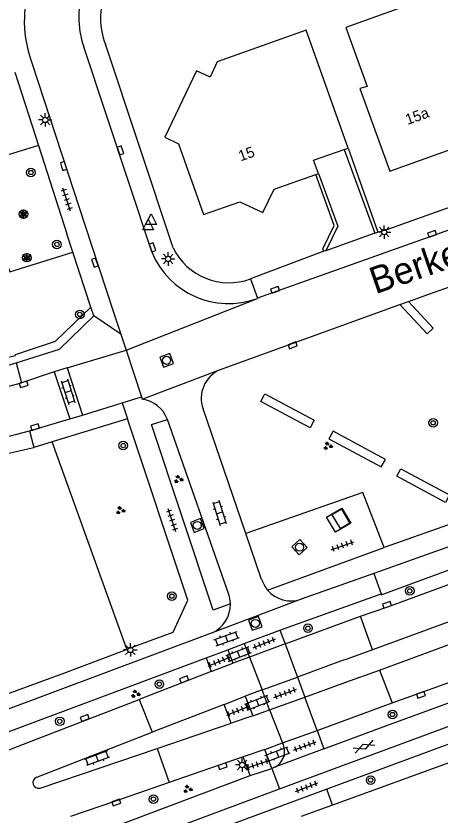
# Model space of a CAD drawing. Extents: x 137999 to 141000, y 397500 to 400501.
# Drawn here: x 138394.2 to 138433.9, y 400126.8 to 400201.4 of the extents above; entities that cross this region are included whole.
import ezdxf

# ---------------------------------------------------------------- set-up
doc = ezdxf.new("R2010")
doc.units = 0
for name, color, linetype in [('gg-afsc-erfafscheiding', 7, 'Continuous'), ('gg-afsc-muur', 7, 'Continuous'), ('gg-anno-huisnummerreeks BGT', 7, 'Continuous'), ('gg-anno-openbare ruimte label', 7, 'Continuous'), ('gg-bbg-hoofdgebouw', 7, 'Continuous'), ('gg-knt-verharding', 7, 'Continuous'), ('gg-knt-verharding nz', 7, 'Continuous'), ('gg-kwrk-betonelement', 7, 'Continuous'), ('gg-kwrk-luik', 7, 'Continuous'), ('gt-grn-groengrens', 7, 'Continuous'), ('gt-grn-weggrens', 7, 'Continuous'), ('gt-symb-boom', 7, 'Continuous'), ('gt-symb-gesloten verharding', 7, 'Continuous'), ('gt-symb-groenvak', 7, 'Continuous'), ('gt-symb-klinker verharding', 7, 'Continuous'), ('gt-symb-kolk', 7, 'Continuous'), ('gt-symb-lichtmast', 7, 'Continuous'), ('gt-symb-rioolschacht', 7, 'Continuous'), ('gt-symb-solitaire heester', 7, 'Continuous'), ('gt-symb-tegel verharding', 7, 'Continuous'), ('gt-symb-waterafsluiter', 7, 'Continuous')]:
    doc.layers.add(name, color=color, linetype=linetype)

# ---------------------------------------------------------------- blocks, each defined once
blk = doc.blocks.new('gt0-LMAST')
at = {"layer": 'gt-symb-lichtmast'}
for p, q in [((-0.182, 0.173), (-0.447, 0.438)), ((-0.005, 0.246), (-0.005, 0.621)), ((0.172, 0.173), (0.437, 0.438)), ((-0.255, -0.004), (-0.63, -0.004)), ((-0.182, -0.181), (-0.447, -0.446)), ((-0.005, -0.254), (-0.005, -0.629)), ((0.437, -0.446), (0.172, -0.181)), ((0.245, -0.004), (0.62, -0.004))]:
    blk.add_line(p, q, dxfattribs=at)
blk.add_circle((-0.005, -0.004), 0.25, dxfattribs=at)
blk = doc.blocks.new('gt0-KOLK')
at = {"layer": 'gt-symb-kolk'}
blk.add_lwpolyline([(0, 0), (0.375, 0), (0.375, 0.4), (-0.375, 0.4), (-0.375, 0), (0, 0)], dxfattribs=at)
blk = doc.blocks.new('gt0-BOOM')
at = {"layer": 'gt-symb-boom'}
for radius in [0.4, 0.2]:
    blk.add_circle((0, 0), radius, dxfattribs=at)
blk = doc.blocks.new('gt0-RS')
at = {"layer": 'gt-symb-rioolschacht'}
blk.add_lwpolyline([(-0.5, -0.5), (0.5, -0.5), (0.5, 0.5), (-0.5, 0.5)], close=True, dxfattribs=at)
blk.add_circle((0, 0), 0.375, dxfattribs=at)
blk = doc.blocks.new('gt0-WAFSL')
at = {"layer": 'gt-symb-waterafsluiter'}
for p, q in [((-0.5, -0.333), (0, 0.667)), ((0, 0.667), (0.5, -0.333)), ((0.5, -0.333), (-0.5, -0.333))]:
    blk.add_line(p, q, dxfattribs=at)
blk = doc.blocks.new('gt0-TEG1')
at = {"layer": 'gt-symb-tegel verharding'}
for p, q in [((-1.125, 0), (1.125, 0)), ((-0.9, -0.25), (-0.9, 0.25)), ((-0.45, -0.25), (-0.45, 0.25)), ((0, -0.25), (0, 0.25)), ((0.45, -0.25), (0.45, 0.25)), ((0.9, -0.25), (0.9, 0.25))]:
    blk.add_line(p, q, dxfattribs=at)
blk = doc.blocks.new('gt0-KL1')
at = {"layer": 'gt-symb-klinker verharding'}
for p, q in [((-1.15, 0.3), (1.15, 0.3)), ((-1, -0.3), (-1, 0.3)), ((-0.5, 0.3), (-0.5, 0.45)), ((0, -0.3), (0, 0.3)), ((0.5, 0.3), (0.5, 0.45)), ((1, -0.3), (1, 0.3)), ((-1.15, -0.3), (1.15, -0.3)), ((-0.5, -0.45), (-0.5, -0.3)), ((0.5, -0.45), (0.5, -0.3))]:
    blk.add_line(p, q, dxfattribs=at)
blk = doc.blocks.new('gt0-GRVAK')
at = {"layer": 'gt-symb-groenvak'}
for p, q in [((-0.11, 0.189), (-0.228, 0.24)), ((-0.182, 0.153), (0.088, 0.153)), ((-0.091, 0.211), (-0.156, 0.322)), ((-0.047, 0.214), (-0.047, 0.393)), ((-0.004, 0.211), (0.061, 0.322)), ((0.015, 0.189), (0.133, 0.24)), ((0.262, -0.052), (0.197, 0.059)), ((0.305, -0.049), (0.305, 0.13)), ((0.349, -0.052), (0.414, 0.059)), ((-0.245, -0.228), (-0.363, -0.177)), ((-0.318, -0.264), (-0.047, -0.264)), ((-0.226, -0.206), (-0.291, -0.095)), ((-0.183, -0.203), (-0.183, -0.024)), ((-0.139, -0.206), (-0.074, -0.095)), ((-0.12, -0.228), (-0.002, -0.177)), ((0.243, -0.074), (0.125, -0.023)), ((0.17, -0.11), (0.441, -0.11)), ((0.368, -0.074), (0.486, -0.023))]:
    blk.add_line(p, q, dxfattribs=at)
blk = doc.blocks.new('gt0-GESVH1')
at = {"layer": 'gt-symb-gesloten verharding'}
for p, q in [((-0.992, -0.261), (0.008, 0.239)), ((0.008, -0.261), (-0.992, 0.239)), ((0.008, 0.239), (1.008, -0.261)), ((1.008, 0.239), (0.008, -0.261))]:
    blk.add_line(p, q, dxfattribs=at)
blk = doc.blocks.new('gt0-SH')
at = {"layer": 'gt-symb-solitaire heester'}
blk.add_circle((0, 0), 0.4, dxfattribs=at)
for centre, start, end in [((-0.346, 0.2), 270, 30), ((-0.346, -0.2), 330, 90), ((0, 0.4), 210, 330), ((0.346, 0.2), 150, 270), ((0.346, -0.2), 90, 210), ((0, -0.4), 30, 150)]:
    blk.add_arc(centre, 0.4, start, end, dxfattribs=at)

msp = doc.modelspace()

# ---------------------------------------------------------------- linework, layer by layer
at = {"layer": 'gg-afsc-erfafscheiding'}
for p, q in [((138404.596, 400142.35), (138397.616, 400161.7)), ((138404.609, 400142.314), (138404.596, 400142.35)), ((138423.774, 400127.805), (138420.834, 400126.735))]:
    msp.add_line(p, q, dxfattribs=at)
msp.add_lwpolyline([(138478.116, 400123.227), (138445.741, 400135.798), (138423.774, 400127.805)], dxfattribs=at)
at = {"layer": 'gg-afsc-muur'}
for p, q in [((138424.859, 400188.963), (138427.7, 400181.174)), ((138425.23, 400189.091), (138427.996, 400181.274)), ((138427.7, 400181.174), (138427.996, 400181.274)), ((138423.137, 400179.535), (138422.953, 400179.48))]:
    msp.add_line(p, q, dxfattribs=at)
for points in [[(138422.953, 400179.48), (138422.868, 400179.704), (138423.935, 400181.871), (138422.21, 400186.63)], [(138422.472, 400186.722), (138424.277, 400181.821), (138423.137, 400179.535)]]:
    msp.add_lwpolyline(points, dxfattribs=at)
at = {"layer": 'gg-bbg-hoofdgebouw'}
for p, q in [((138424.859, 400188.963), (138425.23, 400189.091)), ((138422.21, 400186.63), (138422.472, 400186.722))]:
    msp.add_line(p, q, dxfattribs=at)
for points in [[(138436.431, 400206.624), (138436.201, 400207.266), (138431.816, 400205.682), (138432.733, 400203.142), (138425.012, 400200.353)], [(138425.012, 400200.353), (138426.994, 400194.867), (138426.316, 400194.655), (138429.126, 400186.947), (138437.791, 400190.065), (138434.841, 400198.264), (138438.907, 400199.723), (138438.443, 400201.015)], [(138425.23, 400189.091), (138421.304, 400200.108), (138413.018, 400197.165), (138412.362, 400195.714), (138411.078, 400196.324), (138408.133, 400190.112), (138409.394, 400189.51), (138411.724, 400182.914), (138415.114, 400184.109), (138417.269, 400183.095), (138418.325, 400185.265), (138422.21, 400186.63)], [(138422.472, 400186.722), (138422.005, 400187.975), (138424.859, 400188.963)]]:
    msp.add_lwpolyline(points, dxfattribs=at)
at = {"layer": 'gg-knt-verharding'}
for p, q in [((138406.906, 400179.426), (138400.577, 400198.551)), ((138408.889, 400179.807), (138402.583, 400198.797)), ((138395.729, 400197.061), (138400.691, 400181.863)), ((138394.15, 400196.204), (138396.345, 400189.361)), ((138396.345, 400189.361), (138398.989, 400181.121)), ((138429.014, 400181.568), (138447.902, 400188.367)), ((138448.587, 400186.444), (138416.783, 400175.096)), ((138432.321, 400175.326), (138451.059, 400182.053)), ((138400.691, 400181.863), (138403.307, 400173.9)), ((138427.7, 400181.174), (138423.137, 400179.535)), ((138427.996, 400181.274), (138429.014, 400181.568)), ((138399.556, 400179.387), (138398.989, 400181.121)), ((138401.229, 400174.279), (138399.556, 400179.387)), ((138422.953, 400179.48), (138416.12, 400176.905)), ((138430.866, 400174.799), (138432.321, 400175.326)), ((138413.228, 400168.413), (138430.05, 400174.504)), ((138416.783, 400175.096), (138416.757, 400175.087)), ((138430.05, 400174.504), (138430.866, 400174.799)), ((138401.495, 400173.466), (138401.229, 400174.279)), ((138403.307, 400173.9), (138404.021, 400171.756)), ((138404.021, 400171.756), (138404.517, 400170.267)), ((138394.25, 400169.072), (138394.761, 400167.216)), ((138399.011, 400168.612), (138397.812, 400168.218)), ((138399.011, 400168.612), (138400.435, 400164.184)), ((138397.812, 400168.218), (138394.761, 400167.216)), ((138397.812, 400168.218), (138399.26, 400163.835)), ((138405.942, 400165.915), (138406.019, 400165.675)), ((138415.673, 400153.15), (138411.694, 400164.769)), ((138399.26, 400163.835), (138400.435, 400164.184)), ((138395.505, 400162.718), (138399.26, 400163.835)), ((138404.658, 400163.836), (138397.616, 400161.7)), ((138414.054, 400147.557), (138408.363, 400163.784)), ((138395.505, 400162.718), (138395.901, 400161.189)), ((138397.616, 400161.7), (138395.901, 400161.189)), ((138438.96, 400155.521), (138428.593, 400151.83)), ((138439.769, 400153.786), (138427.608, 400149.407)), ((138417.158, 400148.871), (138415.673, 400153.15)), ((138454.285, 400152.075), (138427.502, 400142.306)), ((138428.149, 400140.416), (138454.953, 400150.241)), ((138427.608, 400149.407), (138420.844, 400147.024)), ((138427.608, 400149.407), (138428.29, 400147.513)), ((138418.861, 400144.145), (138428.29, 400147.513)), ((138431.946, 400138.289), (138456.089, 400147.108)), ((138419.35, 400142.867), (138426.365, 400145.424)), ((138427.502, 400142.306), (138426.365, 400145.424)), ((138412.529, 400143.877), (138388.094, 400134.731)), ((138415.536, 400142.89), (138418.861, 400144.145)), ((138418.861, 400144.145), (138419.35, 400142.867)), ((138413.988, 400142.305), (138415.536, 400142.89)), ((138415.536, 400142.89), (138416.028, 400141.614)), ((138411.983, 400141.548), (138413.988, 400142.305)), ((138413.988, 400142.305), (138414.472, 400141.062)), ((138416.028, 400141.614), (138414.472, 400141.062)), ((138391.96, 400134.064), (138411.983, 400141.548)), ((138411.983, 400141.548), (138412.452, 400140.261)), ((138412.452, 400140.261), (138414.472, 400141.062)), ((138424.519, 400141.251), (138420.485, 400139.743)), ((138412.452, 400140.261), (138405.731, 400137.675)), ((138425.013, 400139.267), (138428.149, 400140.416)), ((138428.149, 400140.416), (138429.327, 400137.345)), ((138420.485, 400139.743), (138421.189, 400137.878)), ((138421.189, 400137.878), (138425.013, 400139.267)), ((138413.666, 400137.199), (138415.617, 400137.962)), ((138417.22, 400138.564), (138415.617, 400137.962)), ((138415.617, 400137.962), (138416.321, 400136.147)), ((138417.899, 400136.687), (138417.22, 400138.564)), ((138429.327, 400137.345), (138431.946, 400138.289)), ((138394.948, 400133.507), (138405.731, 400137.675)), ((138405.731, 400137.675), (138406.958, 400134.602)), ((138413.666, 400137.199), (138406.958, 400134.602)), ((138414.305, 400135.444), (138413.666, 400137.199)), ((138422.334, 400134.783), (138429.327, 400137.345)), ((138416.321, 400136.147), (138417.899, 400136.687)), ((138416.321, 400136.147), (138414.305, 400135.444)), ((138407.417, 400133.107), (138414.305, 400135.444)), ((138422.968, 400133.046), (138428.751, 400135.214)), ((138396.18, 400130.418), (138406.958, 400134.602)), ((138422.334, 400134.783), (138422.968, 400133.046)), ((138392.529, 400132.572), (138394.948, 400133.507)), ((138417.442, 400133.003), (138419.11, 400133.614)), ((138402.18, 400131.33), (138407.417, 400133.107)), ((138407.417, 400133.107), (138408.54, 400129.911)), ((138417.442, 400133.003), (138415.436, 400132.32)), ((138418.106, 400131.237), (138417.442, 400133.003)), ((138422.968, 400133.046), (138418.292, 400131.306)), ((138415.436, 400132.32), (138408.54, 400129.911)), ((138416.085, 400130.558), (138415.436, 400132.32)), ((138396.505, 400129.404), (138402.18, 400131.33)), ((138416.085, 400130.558), (138418.106, 400131.237)), ((138418.292, 400131.306), (138418.106, 400131.237)), ((138412.054, 400129.041), (138416.085, 400130.558)), ((138408.54, 400129.911), (138403.427, 400128.15)), ((138398.479, 400121.775), (138418.817, 400129.315)), ((138400.116, 400124.562), (138412.054, 400129.041)), ((138403.427, 400128.15), (138399.34, 400126.743))]:
    msp.add_line(p, q, dxfattribs=at)
for points in [[(138394.25, 400169.072), (138398.302, 400170.345), (138401.495, 400173.466)], [(138404.517, 400170.267), (138405.21, 400168.185), (138405.942, 400165.915)], [(138404.596, 400142.35), (138408.911, 400143.961), (138410.27, 400146.928), (138404.658, 400163.836)], [(138414.243, 400146.595), (138412.62, 400146.001), (138406.894, 400163.326), (138408.363, 400163.784)], [(138428.593, 400151.83), (138426.584, 400156.989), (138415.673, 400153.15)], [(138426.365, 400145.424), (138428.912, 400146.303), (138442.619, 400151.357)], [(138428.29, 400147.513), (138428.319, 400147.432), (138440.451, 400151.907)], [(138404.609, 400142.314), (138398.669, 400140.092), (138297.292, 400102.953)], [(138428.751, 400135.214), (138439.528, 400139.171), (138442.332, 400140.045), (138445.957, 400140.692), (138456.06, 400141.993), (138457.844, 400142.457)], [(138427.502, 400142.306), (138425.203, 400141.464), (138424.519, 400141.251)], [(138418.817, 400129.315), (138441.35, 400137.669), (138443.147, 400138.189), (138445.251, 400138.565)], [(138443.612, 400136.668), (138443.381, 400136.626), (138441.422, 400136.02), (138423.224, 400129.293)], [(138423.224, 400129.293), (138398.63, 400120.201), (138399.236, 400118.531)]]:
    msp.add_lwpolyline(points, dxfattribs=at)
for centre, radius, start, end in [((138406.081, 400200.961), 11.062, 161.18046, 200.64512), ((138408.094, 400201.262), 7.991, 158.50354, 199.83024), ((138408.689, 400201.192), 6.559, 158.39088, 201.41857), ((138414.103, 400182.339), 5.796, 205.90132, 290.36477), ((138414.057, 400182.31), 7.711, 201.96091, 290.49567), ((138382.744, 400208.068), 40.658, 263.82392, 286.4387), ((138414.437, 400165.759), 2.916, 114.4957, 199.84543), ((138405.625, 400162.788), 2.914, 19.98931, 82.22163), ((138382.984, 400210.878), 51.341, 254.51934, 284.57242), ((138419.891, 400149.729), 2.864, 197.427, 220.23006), ((138411.38, 400146.532), 2.864, 1.25957, 20.97061), ((138419.894, 400149.729), 2.867, 220.18473, 289.35136), ((138411.346, 400146.523), 2.898, 294.09629, 1.43176), ((138417.612, 400132.846), 1.683, 293.81339, 27.15599), ((138396.352, 400129.914), 0.533, 108.87025, 286.6724)]:
    msp.add_arc(centre, radius, start, end, dxfattribs=at)
at = {"layer": 'gg-knt-verharding nz'}
for p, q in [((138406.019, 400165.675), (138413.228, 400168.413)), ((138419.35, 400142.867), (138416.028, 400141.614)), ((138417.22, 400138.564), (138420.485, 400139.743)), ((138417.899, 400136.687), (138421.189, 400137.878)), ((138419.11, 400133.614), (138422.334, 400134.783))]:
    msp.add_line(p, q, dxfattribs=at)
for centre, radius, start, end in [((138383.701, 400207.259), 41.543, 260.99161, 285.44068), ((138383.891, 400205.212), 44.053, 259.69487, 285.28653)]:
    msp.add_arc(centre, radius, start, end, dxfattribs=at)
at = {"layer": 'gg-kwrk-betonelement'}
msp.add_lwpolyline([(138423.212, 400154.683), (138424.631, 400155.525), (138425.473, 400154.105), (138424.053, 400153.264), (138423.212, 400154.683)], dxfattribs=at)
at = {"layer": 'gg-kwrk-luik'}
msp.add_lwpolyline([(138423.713, 400154.887), (138424.484, 400153.606), (138425.387, 400154.142), (138424.625, 400155.428), (138423.713, 400154.887)], dxfattribs=at)
at = {"layer": 'gt-grn-groengrens'}
msp.add_line((138423.774, 400127.805), (138423.224, 400129.293), dxfattribs=at)
for points in [[(138396.345, 400189.361), (138393.528, 400188.494), (138391.888, 400182.478), (138393.685, 400177.556), (138399.556, 400179.387)], [(138430.05, 400174.504), (138432.582, 400171.766), (138433.169, 400172.309), (138430.866, 400174.799)], [(138383.244, 400168.199), (138386.623, 400168.297), (138391.331, 400169.039), (138394.163, 400169.762), (138394.186, 400169.853), (138397.941, 400171.082), (138401.229, 400174.279)], [(138417.371, 400166.009), (138417.464, 400166.182), (138422.046, 400163.715), (138421.667, 400163.011), (138417.085, 400165.478), (138417.371, 400166.009)], [(138423.816, 400162.691), (138423.436, 400161.987), (138428.314, 400159.361), (138428.693, 400160.065), (138423.816, 400162.691)], [(138434.682, 400156.757), (138434.303, 400156.052), (138429.766, 400158.494), (138430.146, 400159.199), (138434.682, 400156.757)]]:
    msp.add_lwpolyline(points, dxfattribs=at)
at = {"layer": 'gt-grn-weggrens'}
for p, q in [((138416.12, 400176.905), (138416.783, 400175.096)), ((138404.517, 400170.267), (138416.757, 400175.087)), ((138404.021, 400171.756), (138401.495, 400173.466)), ((138399.011, 400168.612), (138404.517, 400170.267)), ((138404.154, 400165.353), (138405.942, 400165.915)), ((138400.435, 400164.184), (138404.154, 400165.353)), ((138404.154, 400165.353), (138404.658, 400163.836)), ((138417.704, 400147.879), (138428.593, 400151.83)), ((138420.844, 400147.024), (138412.529, 400143.877)), ((138419.35, 400142.867), (138420.485, 400139.743)), ((138416.028, 400141.614), (138417.22, 400138.564)), ((138422.334, 400134.783), (138421.189, 400137.878)), ((138417.899, 400136.687), (138419.11, 400133.614)), ((138418.106, 400131.237), (138418.817, 400129.315))]:
    msp.add_line(p, q, dxfattribs=at)

# ---------------------------------------------------------------- block references
at = {"layer": 'gt-symb-boom'}
for p in [(138395.632, 400186.829), (138398.061, 400180.119), (138400.192, 400173.59), (138433.149, 400163.476), (138404.245, 400161.357), (138408.788, 400147.305), (138430.97, 400147.797), (138421.477, 400144.313), (138407.614, 400139.103), (138429.358, 400136.263), (138398.328, 400135.627), (138427.322, 400130.149), (138407.063, 400128.371)]:
    msp.add_blockref('gt0-BOOM', p, dxfattribs=at)
at = {"layer": 'gt-symb-gesloten verharding', "rotation": 21.769501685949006}
msp.add_blockref('gt0-GESVH1', (138426.692, 400133.271), dxfattribs=at)
at = {"layer": 'gt-symb-groenvak'}
for p in [(138423.323, 400161.313), (138409.392, 400158.215), (138403.975, 400155.304), (138405.385, 400138.184), (138410.254, 400129.3)]:
    msp.add_blockref('gt0-GRVAK', p, dxfattribs=at)
at = {"layer": 'gt-symb-klinker verharding'}
for p, rotation in [((138399.104, 400166.387), -72.12657893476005), ((138413.224, 400155.078), -72.66989131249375), ((138413.894, 400143.341), 19.93904791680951), ((138415.024, 400141.908), 21.226768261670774), ((138416.78, 400137.376), 21.1733315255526), ((138418.644, 400132.564), 21.15264520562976), ((138401.797, 400132.189), -160.06095208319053)]:
    msp.add_blockref('gt0-KL1', p, dxfattribs=dict(at, rotation=rotation))
at = {"layer": 'gt-symb-kolk'}
for p, rotation in [((138403.799, 400188.821), -71.69193184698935), ((138398.498, 400187.373), -71.69193184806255), ((138433.121, 400180.926), 19.630702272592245), ((138406.784, 400179.794), -71.69193184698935), ((138401.408, 400178.36), -71.69193184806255), ((138418.471, 400175.699), 19.992893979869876), ((138420.12, 400170.52), 19.992893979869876), ((138395.01, 400166.874), 16.02410965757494), ((138396.065, 400162.88), 17.149043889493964), ((138428.912, 400146.303), 19.03718051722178), ((138409.999, 400139.354), 21.226768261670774), ((138431.946, 400138.289), -160.16650127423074), ((138400.732, 400135.761), 21.226768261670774), ((138413.576, 400131.249), 18.851835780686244), ((138403.663, 400127.868), 18.851835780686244)]:
    msp.add_blockref('gt0-KOLK', p, dxfattribs=dict(at, rotation=rotation))
at = {"layer": 'gt-symb-lichtmast'}
for p in [(138396.979, 400191.736), (138428.588, 400181.279), (138408.44, 400178.767), (138404.916, 400142.295), (138415.348, 400131.558)]:
    msp.add_blockref('gt0-LMAST', p, dxfattribs=at)
at = {"layer": 'gt-symb-rioolschacht'}
for p, rotation in [((138408.292, 400169.305), 19.630702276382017), ((138411.152, 400153.902), 20.971710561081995), ((138420.692, 400151.87), 132.44710185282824), ((138416.567, 400144.761), 19.141373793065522)]:
    msp.add_blockref('gt0-RS', p, dxfattribs=dict(at, rotation=rotation))
at = {"layer": 'gt-symb-solitaire heester'}
for p in [(138394.935, 400182.947), (138395.247, 400178.884)]:
    msp.add_blockref('gt0-SH', p, dxfattribs=at)
at = {"layer": 'gt-symb-tegel verharding'}
for p, rotation in [((138398.97, 400184.304), 108.48932632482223), ((138408.799, 400154.382), 108.48932632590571), ((138424.699, 400152.011), 19.44956876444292), ((138417.407, 400142.901), 21.461063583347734), ((138413.197, 400141.207), 22.07794163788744), ((138419.359, 400138.245), 19.93904791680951), ((138414.942, 400136.625), 21.35437736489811), ((138421.195, 400133.323), 20.247501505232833), ((138416.766, 400131.603), 18.59797779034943), ((138421.353, 400129.483), 20.79072527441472)]:
    msp.add_blockref('gt0-TEG1', p, dxfattribs=dict(at, rotation=rotation))
at = {"layer": 'gt-symb-waterafsluiter'}
for p in [(138406.837, 400182.301), (138406.583, 400181.808)]:
    msp.add_blockref('gt0-WAFSL', p, dxfattribs=at)

# ---------------------------------------------------------------- texts
at = {"layer": 'gg-anno-huisnummerreeks BGT'}
for s, rotation, p in [('15a', 19.8, (138430.769, 400191.258)), ('15', 19.5, (138415.197, 400187.858))]:
    msp.add_text(s, height=1, rotation=rotation, dxfattribs=at).set_placement(p)
at = {"layer": 'gg-anno-openbare ruimte label'}
msp.add_text('Berkelseweg', height=2.5, rotation=19.1, dxfattribs=at).set_placement((138427.761, 400175.465))

doc.saveas('drawing.dxf')
